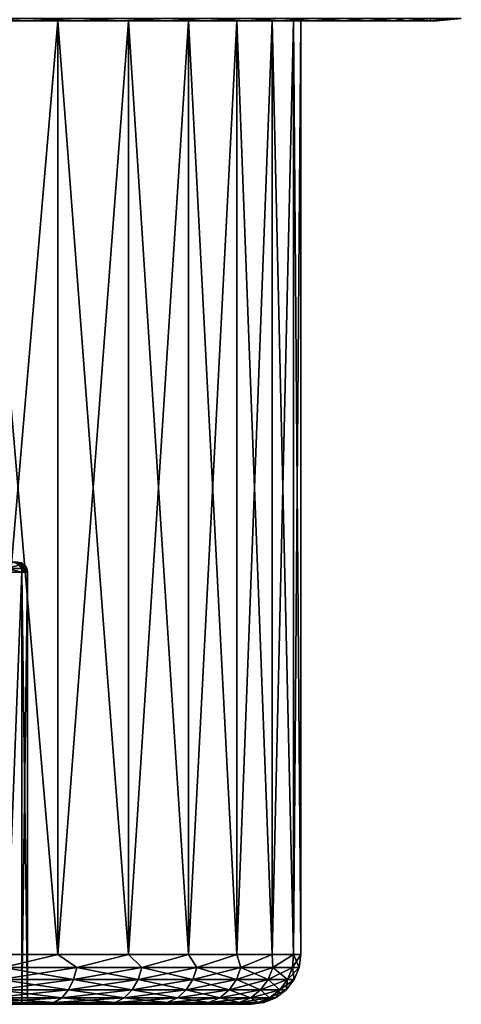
# Model space of a CAD drawing. Header units: metres. Extents: x -109 to 109, y -63 to 140.
# Tile 336 of 480: x -69 to -60, y 110 to 129. Entities that reach past the tile are written whole.
import ezdxf

# ---------------------------------------------------------------- set-up
doc = ezdxf.new("R2010")
doc.units = ezdxf.units.M
doc.layers.add('solid_502308_SW0001', color=7, linetype='CONTINUOUS')

msp = doc.modelspace()

# ---------------------------------------------------------------- linework, layer by layer
at = {"layer": 'solid_502308_SW0001'}
for points in [[(-85.015579, 129.300003, -13.246556), (-83.043312, 129.300003, -14.323803), (-67.984497, 129.300003, -13.24661)], [(-75.528427, 129.300003, -12.963641), (-85.015579, 129.300003, -13.246556), (-67.984497, 129.300003, -13.24661)], [(-67.984421, 129.300003, 13.246556), (-69.956688, 129.300003, 14.323803), (-85.015503, 129.300003, 13.24661)], [(-77.471573, 129.300003, 12.963641), (-67.984421, 129.300003, 13.246556), (-85.015503, 129.300003, 13.24661)], [(-83.043312, 129.300003, -14.323803), (-69.956779, 129.300003, -14.323844), (-67.984497, 129.300003, -13.24661)], [(-77.471573, 129.300003, 12.963641), (-75.528427, 129.300003, 12.963641), (-67.984421, 129.300003, 13.246556)], [(-75.528427, 129.300003, -12.963641), (-67.984497, 129.300003, -13.24661), (-66.185516, 129.300003, -11.899501)], [(-73.607124, 129.300003, -12.674029), (-75.528427, 129.300003, -12.963641), (-66.185516, 129.300003, -11.899501)], [(-75.528427, 129.300003, 12.963641), (-73.607124, 129.300003, 12.674029), (-67.984421, 129.300003, 13.246556)], [(-71.750557, 129.300003, -12.10134), (-73.607124, 129.300003, -12.674029), (-66.185516, 129.300003, -11.899501)], [(-73.607124, 129.300003, 12.674029), (-71.750557, 129.300003, 12.10134), (-67.984421, 129.300003, 13.246556)], [(-70.000084, 129.300003, -11.258366), (-71.750557, 129.300003, -12.10134), (-66.185516, 129.300003, -11.899501)], [(-71.750557, 129.300003, 12.10134), (-66.185448, 129.300003, 11.899437), (-67.984421, 129.300003, 13.246556)], [(-71.750557, 129.300003, 12.10134), (-70.000084, 129.300003, 11.258366), (-66.185448, 129.300003, 11.899437)], [(-71.063629, 129.342545, -15.296482), (-69.031395, 129.342545, -14.413757), (-69.956779, 129.300003, -14.323844)], [(-69.031395, 129.342545, 14.413757), (-71.063629, 129.342545, 15.296482), (-69.956688, 129.300003, 14.323803)], [(-68.394722, 129.300003, -10.163874), (-70.000008, 110.5, -11.258335), (-70.000084, 129.300003, -11.258366)], [(-70.000084, 129.300003, 11.258366), (-70.000008, 110.5, 11.258335), (-68.394638, 110.5, 10.163816)], [(-70.000084, 129.300003, 11.258366), (-68.394638, 110.5, 10.163816), (-68.394722, 129.300003, 10.163874)], [(-70.000084, 129.300003, -11.258366), (-66.185516, 129.300003, -11.899501), (-64.596573, 129.300003, -10.309952)], [(-68.394722, 129.300003, -10.163874), (-70.000084, 129.300003, -11.258366), (-64.596573, 129.300003, -10.309952)], [(-70.000084, 129.300003, 11.258366), (-64.596512, 129.300003, 10.309878), (-66.185448, 129.300003, 11.899437)], [(-70.000084, 129.300003, 11.258366), (-68.394722, 129.300003, 10.163874), (-64.596512, 129.300003, 10.309878)], [(-68.394722, 129.300003, -10.163874), (-68.394638, 110.5, -10.163816), (-70.000008, 110.5, -11.258335)], [(-69.031395, 129.342545, -14.413757), (-67.984497, 129.300003, -13.24661), (-69.956779, 129.300003, -14.323844)], [(-69.031395, 129.342545, 14.413757), (-69.956688, 129.300003, 14.323803), (-67.984421, 129.300003, 13.246556)], [(-69.031395, 129.342545, -14.413757), (-67.138283, 129.342545, -13.262532), (-67.984497, 129.300003, -13.24661)], [(-67.138283, 129.342545, 13.262532), (-69.031395, 129.342545, 14.413757), (-67.984421, 129.300003, 13.246556)], [(-66.970291, 129.300003, -8.842209), (-68.394638, 110.5, -10.163816), (-68.394722, 129.300003, -10.163874)], [(-68.394722, 129.300003, 10.163874), (-68.394638, 110.5, 10.163816), (-66.970337, 110.5, 8.842258)], [(-68.394722, 129.300003, 10.163874), (-66.970337, 110.5, 8.842258), (-66.970291, 129.300003, 8.842209)], [(-68.394722, 129.300003, -10.163874), (-64.596573, 129.300003, -10.309952), (-63.250141, 129.300003, -8.510441)], [(-66.970291, 129.300003, -8.842209), (-68.394722, 129.300003, -10.163874), (-63.250141, 129.300003, -8.510441)], [(-68.394722, 129.300003, 10.163874), (-66.970291, 129.300003, 8.842209), (-64.596512, 129.300003, 10.309878)], [(-66.970291, 129.300003, -8.842209), (-66.970337, 110.5, -8.842258), (-68.394638, 110.5, -10.163816)], [(-67.138283, 129.342545, -13.262532), (-66.185516, 129.300003, -11.899501), (-67.984497, 129.300003, -13.24661)], [(-67.138283, 129.342545, 13.262532), (-67.984421, 129.300003, 13.246556), (-66.185448, 129.300003, 11.899437)], [(-67.138283, 129.342545, -13.262532), (-65.419563, 129.342545, -11.86425), (-66.185516, 129.300003, -11.899501)], [(-65.419563, 129.342545, 11.86425), (-67.138283, 129.342545, 13.262532), (-66.185448, 129.300003, 11.899437)], [(-65.758835, 129.300003, -7.323061), (-65.758911, 110.5, -7.323178), (-66.970337, 110.5, -8.842258)], [(-65.758835, 129.300003, -7.323061), (-66.970337, 110.5, -8.842258), (-66.970291, 129.300003, -8.842209)], [(-66.970291, 129.300003, 8.842209), (-66.970337, 110.5, 8.842258), (-65.758911, 110.5, 7.323178)], [(-66.970291, 129.300003, 8.842209), (-65.758911, 110.5, 7.323178), (-65.758835, 129.300003, 7.323061)], [(-65.758835, 129.300003, -7.323061), (-66.970291, 129.300003, -8.842209), (-63.250141, 129.300003, -8.510441)], [(-66.970291, 129.300003, 8.842209), (-63.250088, 129.300003, 8.510355), (-64.596512, 129.300003, 10.309878)], [(-66.970291, 129.300003, 8.842209), (-65.758835, 129.300003, 7.323061), (-63.250088, 129.300003, 8.510355)], [(-65.419563, 129.342545, -11.86425), (-64.596573, 129.300003, -10.309952), (-66.185516, 129.300003, -11.899501)], [(-65.419563, 129.342545, 11.86425), (-66.185448, 129.300003, 11.899437), (-64.596512, 129.300003, 10.309878)], [(-64.787399, 129.300003, -5.640444), (-64.787415, 110.5, -5.640502), (-65.758911, 110.5, -7.323178)], [(-64.787399, 129.300003, -5.640444), (-65.758911, 110.5, -7.323178), (-65.758835, 129.300003, -7.323061)], [(-65.758835, 129.300003, 7.323061), (-65.758911, 110.5, 7.323178), (-64.787415, 110.5, 5.640502)], [(-65.758835, 129.300003, 7.323061), (-64.787415, 110.5, 5.640502), (-64.787399, 129.300003, 5.640444)], [(-65.758835, 129.300003, -7.323061), (-63.250141, 129.300003, -8.510441), (-62.173687, 129.300003, -6.537817)], [(-64.787399, 129.300003, -5.640444), (-65.758835, 129.300003, -7.323061), (-62.173687, 129.300003, -6.537817)], [(-65.758835, 129.300003, 7.323061), (-62.173649, 129.300003, 6.537734), (-63.250088, 129.300003, 8.510355)], [(-65.758835, 129.300003, 7.323061), (-64.787399, 129.300003, 5.640444), (-62.173649, 129.300003, 6.537734)], [(-65.419563, 129.342545, -11.86425), (-63.907253, 129.342545, -10.24496), (-64.596573, 129.300003, -10.309952)], [(-63.907253, 129.342545, 10.24496), (-65.419563, 129.342545, 11.86425), (-64.596512, 129.300003, 10.309878)], [(-64.077583, 129.300003, -3.831879), (-64.077553, 110.5, -3.831826), (-64.787415, 110.5, -5.640502)], [(-64.077583, 129.300003, -3.831879), (-64.787415, 110.5, -5.640502), (-64.787399, 129.300003, -5.640444)], [(-64.787399, 129.300003, 5.640444), (-64.787415, 110.5, 5.640502), (-64.077553, 110.5, 3.831826)], [(-64.787399, 129.300003, 5.640444), (-64.077553, 110.5, 3.831826), (-64.077583, 129.300003, 3.831879)], [(-64.787399, 129.300003, -5.640444), (-62.173687, 129.300003, -6.537817), (-61.389061, 129.300003, -4.432335)], [(-64.077583, 129.300003, -3.831879), (-64.787399, 129.300003, -5.640444), (-61.389061, 129.300003, -4.432335)], [(-64.787399, 129.300003, 5.640444), (-61.389034, 129.300003, 4.432244), (-62.173649, 129.300003, 6.537734)], [(-64.787399, 129.300003, 5.640444), (-64.077583, 129.300003, 3.831879), (-61.389034, 129.300003, 4.432244)], [(-63.907253, 129.342545, -10.24496), (-63.250141, 129.300003, -8.510441), (-64.596573, 129.300003, -10.309952)], [(-63.907253, 129.342545, 10.24496), (-64.596512, 129.300003, 10.309878), (-63.250088, 129.300003, 8.510355)], [(-63.645222, 129.300003, -1.937664), (-64.077553, 110.5, -3.831826), (-64.077583, 129.300003, -3.831879)], [(-64.077583, 129.300003, 3.831879), (-64.077553, 110.5, 3.831826), (-63.645199, 110.5, 1.937554)], [(-64.077583, 129.300003, 3.831879), (-63.645199, 110.5, 1.937554), (-63.645222, 129.300003, 1.937664)], [(-64.077583, 129.300003, -3.831879), (-61.389061, 129.300003, -4.432335), (-60.9118, 129.300003, -2.234873)], [(-63.645222, 129.300003, -1.937664), (-64.077583, 129.300003, -3.831879), (-60.9118, 129.300003, -2.234873)], [(-64.077583, 129.300003, 3.831879), (-60.911789, 129.300003, 2.234784), (-61.389034, 129.300003, 4.432244)], [(-64.077583, 129.300003, 3.831879), (-63.645222, 129.300003, 1.937664), (-60.911789, 129.300003, 2.234784)], [(-63.645222, 129.300003, -1.937664), (-63.645199, 110.5, -1.937554), (-64.077553, 110.5, -3.831826)], [(-63.907253, 129.342545, -10.24496), (-62.62952, 129.342545, -8.434826), (-63.250141, 129.300003, -8.510441)], [(-62.62952, 129.342545, 8.434826), (-63.907253, 129.342545, 10.24496), (-63.250088, 129.300003, 8.510355)], [(-63.645222, 129.300003, 1.937664), (-63.645199, 110.5, 1.937554), (-63.5, 110.5)], [(-63.645222, 129.300003, 1.937664), (-63.5, 110.5), (-63.5, 129.300003)], [(-63.645222, 129.300003, -1.937664), (-63.5, 129.300003), (-63.645199, 110.5, -1.937554)], [(-63.645222, 129.300003, -1.937664), (-60.9118, 129.300003, -2.234873), (-60.752407, 129.300003)], [(-63.645222, 129.300003, -1.937664), (-60.752407, 129.300003), (-63.5, 129.300003)], [(-63.645222, 129.300003, 1.937664), (-63.5, 129.300003), (-60.911789, 129.300003, 2.234784)], [(-63.5, 129.300003), (-63.5, 110.5), (-63.645199, 110.5, -1.937554)], [(-63.5, 129.300003), (-60.752407, 129.300003), (-60.911789, 129.300003, 2.234784)], [(-62.62952, 129.342545, -8.434826), (-62.173687, 129.300003, -6.537817), (-63.250141, 129.300003, -8.510441)], [(-62.62952, 129.342545, 8.434826), (-63.250088, 129.300003, 8.510355), (-62.173649, 129.300003, 6.537734)], [(-62.62952, 129.342545, -8.434826), (-61.610168, 129.342545, -6.467566), (-62.173687, 129.300003, -6.537817)], [(-61.610168, 129.342545, 6.467566), (-62.62952, 129.342545, 8.434826), (-62.173649, 129.300003, 6.537734)], [(-61.610168, 129.342545, -6.467566), (-61.389061, 129.300003, -4.432335), (-62.173687, 129.300003, -6.537817)], [(-61.610168, 129.342545, 6.467566), (-62.173649, 129.300003, 6.537734), (-61.389034, 129.300003, 4.432244)], [(-61.610168, 129.342545, -6.467566), (-60.868187, 129.342545, -4.379829), (-61.389061, 129.300003, -4.432335)], [(-60.868187, 129.342545, 4.379829), (-61.610168, 129.342545, 6.467566), (-61.389034, 129.300003, 4.432244)], [(-60.868187, 129.342545, -4.379829), (-60.9118, 129.300003, -2.234873), (-61.389061, 129.300003, -4.432335)], [(-60.868187, 129.342545, 4.379829), (-61.389034, 129.300003, 4.432244), (-60.911789, 129.300003, 2.234784)], [(-60.266193, 129.342545), (-60.752407, 129.300003), (-60.9118, 129.300003, -2.234873)], [(-60.417397, 129.342545, -2.210503), (-60.266193, 129.342545), (-60.9118, 129.300003, -2.234873)], [(-60.868187, 129.342545, -4.379829), (-60.417397, 129.342545, -2.210503), (-60.9118, 129.300003, -2.234873)], [(-60.417397, 129.342545, 2.210503), (-60.911789, 129.300003, 2.234784), (-60.752407, 129.300003)], [(-60.417397, 129.342545, 2.210503), (-60.868187, 129.342545, 4.379829), (-60.911789, 129.300003, 2.234784)], [(-60.417397, 129.342545, 2.210503), (-60.752407, 129.300003), (-60.266193, 129.342545)], [(-69.171577, 118.341362, 1.292199), (-69.117249, 118.27639, 1.231964), (-69.420715, 118.27639, 2.430322)], [(-69.171577, 118.341362, -1.292199), (-69.420715, 118.27639, -2.430322), (-69.117249, 118.27639, -1.231964)], [(-69.123466, 118.384773), (-69.199997, 118.400002), (-69.309738, 118.400002, -1.261003)], [(-69.235527, 118.384773, -1.280922), (-69.123466, 118.384773), (-69.309738, 118.400002, -1.261003)], [(-69.235527, 118.384773, 1.280922), (-69.199997, 118.400002), (-69.123466, 118.384773)], [(-69.235527, 118.384773, -1.280922), (-69.058525, 118.341362, 0), (-69.123466, 118.384773)], [(-69.235527, 118.384773, -1.280922), (-69.171577, 118.341362, -1.292199), (-69.058525, 118.341362, 0)], [(-69.235527, 118.384773, 1.280922), (-69.123466, 118.384773), (-69.171577, 118.341362, 1.292199)], [(-69.123466, 118.384773), (-69.058525, 118.341362, 0), (-69.171577, 118.341362, 1.292199)], [(-69.171577, 118.341362, -1.292199), (-69.015167, 118.27639), (-69.058525, 118.341362, 0)], [(-69.171577, 118.341362, -1.292199), (-69.117249, 118.27639, -1.231964), (-69.015167, 118.27639)], [(-69.171577, 118.341362, 1.292199), (-69.058525, 118.341362, 0), (-69.117249, 118.27639, 1.231964)], [(-69.058525, 118.341362, 0), (-69.015167, 118.27639), (-69.117249, 118.27639, 1.231964)], [(-69.452316, 109.5, 2.565162), (-69.452309, 118.199997, 2.565151), (-69.113945, 118.199997, 1.302361)], [(-69.113953, 109.5, 1.302408), (-69.452316, 109.5, 2.565162), (-69.113945, 118.199997, 1.302361)], [(-69.113945, 118.199997, -1.302361), (-69.452316, 109.5, -2.565162), (-69.113953, 109.5, -1.302408)], [(-69.113945, 118.199997, -1.302361), (-69.452309, 118.199997, -2.565151), (-69.452316, 109.5, -2.565162)], [(-69.420715, 118.27639, 2.430322), (-69.113945, 118.199997, 1.302361), (-69.452309, 118.199997, 2.565151)], [(-69.420715, 118.27639, -2.430322), (-69.452309, 118.199997, -2.565151), (-69.113945, 118.199997, -1.302361)], [(-69.420715, 118.27639, 2.430322), (-69.117249, 118.27639, 1.231964), (-69.113945, 118.199997, 1.302361)], [(-69.117249, 118.27639, -1.231964), (-69.420715, 118.27639, -2.430322), (-69.113945, 118.199997, -1.302361)], [(-69.117249, 118.27639, -1.231964), (-69.113945, 118.199997, -1.302361), (-69, 118.199997)], [(-69.117249, 118.27639, -1.231964), (-69, 118.199997), (-69.015167, 118.27639)], [(-69.117249, 118.27639, 1.231964), (-69.015167, 118.27639), (-69.113945, 118.199997, 1.302361)], [(-69.113953, 109.5, 1.302408), (-69.113945, 118.199997, 1.302361), (-69, 118.199997)], [(-69, 109.5), (-69.113953, 109.5, 1.302408), (-69, 118.199997)], [(-69.113945, 118.199997, -1.302361), (-69.113953, 109.5, -1.302408), (-69, 109.5)], [(-69.015167, 118.27639), (-69, 118.199997), (-69.113945, 118.199997, 1.302361)], [(-69.113945, 118.199997, -1.302361), (-69, 109.5), (-69, 118.199997)], [(-69.490089, 110.24118, -10.907631), (-70.000008, 110.5, -11.258335), (-68.394638, 110.5, -10.163816)], [(-69.490089, 110.24118, 10.907631), (-68.394638, 110.5, 10.163816), (-70.000008, 110.5, 11.258335)], [(-68.009125, 110.24118, -9.798993), (-69.490089, 110.24118, -10.907631), (-68.394638, 110.5, -10.163816)], [(-69.490089, 110.24118, 10.907631), (-68.009125, 110.24118, 9.798993), (-68.394638, 110.5, 10.163816)], [(-68.009125, 110.24118, -9.798993), (-68.394638, 110.5, -10.163816), (-66.970337, 110.5, -8.842258)], [(-68.009125, 110.24118, 9.798993), (-66.970337, 110.5, 8.842258), (-68.394638, 110.5, 10.163816)], [(-66.701004, 110.24118, -8.490875), (-68.009125, 110.24118, -9.798993), (-66.970337, 110.5, -8.842258)], [(-68.009125, 110.24118, 9.798993), (-66.701004, 110.24118, 8.490875), (-66.970337, 110.5, 8.842258)], [(-66.701004, 110.24118, -8.490875), (-66.970337, 110.5, -8.842258), (-65.758911, 110.5, -7.323178)], [(-66.701004, 110.24118, 8.490875), (-65.758911, 110.5, 7.323178), (-66.970337, 110.5, 8.842258)], [(-65.592369, 110.24118, -7.009909), (-66.701004, 110.24118, -8.490875), (-65.758911, 110.5, -7.323178)], [(-66.701004, 110.24118, 8.490875), (-65.592369, 110.24118, 7.009909), (-65.758911, 110.5, 7.323178)], [(-65.592369, 110.24118, -7.009909), (-65.758911, 110.5, -7.323178), (-64.787415, 110.5, -5.640502)], [(-65.592369, 110.24118, 7.009909), (-64.787415, 110.5, 5.640502), (-65.758911, 110.5, 7.323178)], [(-64.70578, 110.24118, -5.38624), (-65.592369, 110.24118, -7.009909), (-64.787415, 110.5, -5.640502)], [(-65.592369, 110.24118, 7.009909), (-64.70578, 110.24118, 5.38624), (-64.787415, 110.5, 5.640502)], [(-64.70578, 110.24118, -5.38624), (-64.787415, 110.5, -5.640502), (-64.077553, 110.5, -3.831826)], [(-64.70578, 110.24118, 5.38624), (-64.077553, 110.5, 3.831826), (-64.787415, 110.5, 5.640502)], [(-64.059288, 110.24118, -3.652923), (-64.70578, 110.24118, -5.38624), (-64.077553, 110.5, -3.831826)], [(-64.70578, 110.24118, 5.38624), (-64.059288, 110.24118, 3.652923), (-64.077553, 110.5, 3.831826)], [(-64.059288, 110.24118, -3.652923), (-64.077553, 110.5, -3.831826), (-63.645199, 110.5, -1.937554)], [(-64.059288, 110.24118, 3.652923), (-63.645199, 110.5, 1.937554), (-64.077553, 110.5, 3.831826)], [(-63.66605, 110.24118, -1.845244), (-64.059288, 110.24118, -3.652923), (-63.645199, 110.5, -1.937554)], [(-64.059288, 110.24118, 3.652923), (-63.66605, 110.24118, 1.845244), (-63.645199, 110.5, 1.937554)], [(-63.66605, 110.24118, -1.845244), (-63.645199, 110.5, -1.937554), (-63.5, 110.5)], [(-63.534073, 110.24118), (-63.66605, 110.24118, -1.845244), (-63.5, 110.5)], [(-63.66605, 110.24118, 1.845244), (-63.534073, 110.24118), (-63.645199, 110.5, 1.937554)], [(-63.645199, 110.5, 1.937554), (-63.534073, 110.24118), (-63.5, 110.5)], [(-69.544174, 109.999771, -10.82348), (-69.490089, 110.24118, -10.907631), (-68.009125, 110.24118, -9.798993)], [(-68.074631, 109.999771, -9.723394), (-69.544174, 109.999771, -10.82348), (-68.009125, 110.24118, -9.798993)], [(-69.544174, 109.999771, 10.82348), (-68.074631, 109.999771, 9.723394), (-69.490089, 110.24118, 10.907631)], [(-68.074631, 109.999771, 9.723394), (-68.009125, 110.24118, 9.798993), (-69.490089, 110.24118, 10.907631)], [(-68.074631, 109.999771, -9.723394), (-68.009125, 110.24118, -9.798993), (-66.701004, 110.24118, -8.490875)], [(-66.776604, 109.999771, -8.425369), (-68.074631, 109.999771, -9.723394), (-66.701004, 110.24118, -8.490875)], [(-68.074631, 109.999771, 9.723394), (-66.776604, 109.999771, 8.425369), (-68.009125, 110.24118, 9.798993)], [(-66.776604, 109.999771, 8.425369), (-66.701004, 110.24118, 8.490875), (-68.009125, 110.24118, 9.798993)], [(-66.776604, 109.999771, -8.425369), (-66.701004, 110.24118, -8.490875), (-65.592369, 110.24118, -7.009909)], [(-65.676521, 109.999771, -6.955828), (-66.776604, 109.999771, -8.425369), (-65.592369, 110.24118, -7.009909)], [(-66.776604, 109.999771, 8.425369), (-65.676521, 109.999771, 6.955828), (-66.701004, 110.24118, 8.490875)], [(-65.676521, 109.999771, 6.955828), (-65.592369, 110.24118, 7.009909), (-66.701004, 110.24118, 8.490875)], [(-65.676521, 109.999771, -6.955828), (-65.592369, 110.24118, -7.009909), (-64.70578, 110.24118, -5.38624)], [(-64.796768, 109.999771, -5.344686), (-65.676521, 109.999771, -6.955828), (-64.70578, 110.24118, -5.38624)], [(-65.676521, 109.999771, 6.955828), (-64.796768, 109.999771, 5.344686), (-65.592369, 110.24118, 7.009909)], [(-64.796768, 109.999771, 5.344686), (-64.70578, 110.24118, 5.38624), (-65.592369, 110.24118, 7.009909)], [(-64.796768, 109.999771, -5.344686), (-64.70578, 110.24118, -5.38624), (-64.059288, 110.24118, -3.652923)], [(-64.155266, 109.999771, -3.624741), (-64.796768, 109.999771, -5.344686), (-64.059288, 110.24118, -3.652923)], [(-64.796768, 109.999771, 5.344686), (-64.155266, 109.999771, 3.624741), (-64.70578, 110.24118, 5.38624)], [(-64.155266, 109.999771, 3.624741), (-64.059288, 110.24118, 3.652923), (-64.70578, 110.24118, 5.38624)], [(-64.155266, 109.999771, -3.624741), (-64.059288, 110.24118, -3.652923), (-63.66605, 110.24118, -1.845244)], [(-63.76506, 109.999771, -1.831008), (-64.155266, 109.999771, -3.624741), (-63.66605, 110.24118, -1.845244)], [(-64.155266, 109.999771, 3.624741), (-63.76506, 109.999771, 1.831008), (-64.059288, 110.24118, 3.652923)], [(-63.76506, 109.999771, 1.831008), (-63.66605, 110.24118, 1.845244), (-64.059288, 110.24118, 3.652923)], [(-63.76506, 109.999771, -1.831008), (-63.66605, 110.24118, -1.845244), (-63.534073, 110.24118)], [(-63.634106, 109.999771, 0), (-63.76506, 109.999771, -1.831008), (-63.534073, 110.24118)], [(-63.76506, 109.999771, 1.831008), (-63.634106, 109.999771, 0), (-63.66605, 110.24118, 1.845244)], [(-63.66605, 110.24118, 1.845244), (-63.634106, 109.999771, 0), (-63.534073, 110.24118)], [(-69.630219, 109.792526, -10.689587), (-69.544174, 109.999771, -10.82348), (-68.074631, 109.999771, -9.723394)], [(-68.178856, 109.792526, -9.60311), (-69.630219, 109.792526, -10.689587), (-68.074631, 109.999771, -9.723394)], [(-69.630219, 109.792526, 10.689587), (-68.178856, 109.792526, 9.60311), (-69.544174, 109.999771, 10.82348)], [(-68.178856, 109.792526, 9.60311), (-68.074631, 109.999771, 9.723394), (-69.544174, 109.999771, 10.82348)], [(-68.178856, 109.792526, -9.60311), (-68.074631, 109.999771, -9.723394), (-66.776604, 109.999771, -8.425369)], [(-66.896889, 109.792526, -8.321143), (-68.178856, 109.792526, -9.60311), (-66.776604, 109.999771, -8.425369)], [(-68.178856, 109.792526, 9.60311), (-66.896889, 109.792526, 8.321143), (-68.074631, 109.999771, 9.723394)], [(-66.896889, 109.792526, 8.321143), (-66.776604, 109.999771, 8.425369), (-68.074631, 109.999771, 9.723394)], [(-66.896889, 109.792526, -8.321143), (-66.776604, 109.999771, -8.425369), (-65.676521, 109.999771, -6.955828)], [(-65.81041, 109.792526, -6.869781), (-66.896889, 109.792526, -8.321143), (-65.676521, 109.999771, -6.955828)], [(-66.896889, 109.792526, 8.321143), (-65.81041, 109.792526, 6.869781), (-66.776604, 109.999771, 8.425369)], [(-65.81041, 109.792526, 6.869781), (-65.676521, 109.999771, 6.955828), (-66.776604, 109.999771, 8.425369)], [(-65.81041, 109.792526, -6.869781), (-65.676521, 109.999771, -6.955828), (-64.796768, 109.999771, -5.344686)], [(-64.941544, 109.792526, -5.278569), (-65.81041, 109.792526, -6.869781), (-64.796768, 109.999771, -5.344686)], [(-65.81041, 109.792526, 6.869781), (-64.941544, 109.792526, 5.278569), (-65.676521, 109.999771, 6.955828)], [(-64.941544, 109.792526, 5.278569), (-64.796768, 109.999771, 5.344686), (-65.676521, 109.999771, 6.955828)], [(-64.941544, 109.792526, -5.278569), (-64.796768, 109.999771, -5.344686), (-64.155266, 109.999771, -3.624741)], [(-64.307976, 109.792526, -3.579901), (-64.941544, 109.792526, -5.278569), (-64.155266, 109.999771, -3.624741)], [(-64.941544, 109.792526, 5.278569), (-64.307976, 109.792526, 3.579901), (-64.796768, 109.999771, 5.344686)], [(-64.307976, 109.792526, 3.579901), (-64.155266, 109.999771, 3.624741), (-64.796768, 109.999771, 5.344686)], [(-64.307976, 109.792526, -3.579901), (-64.155266, 109.999771, -3.624741), (-63.76506, 109.999771, -1.831008)], [(-63.9226, 109.792526, -1.808357), (-64.307976, 109.792526, -3.579901), (-63.76506, 109.999771, -1.831008)], [(-64.307976, 109.792526, 3.579901), (-63.9226, 109.792526, 1.808357), (-64.155266, 109.999771, 3.624741)], [(-63.9226, 109.792526, 1.808357), (-63.76506, 109.999771, 1.831008), (-64.155266, 109.999771, 3.624741)], [(-63.9226, 109.792526, -1.808357), (-63.76506, 109.999771, -1.831008), (-63.634106, 109.999771, 0)], [(-63.793262, 109.792526, 0), (-63.9226, 109.792526, -1.808357), (-63.634106, 109.999771, 0)], [(-63.9226, 109.792526, 1.808357), (-63.793262, 109.792526, 0), (-63.76506, 109.999771, 1.831008)], [(-63.76506, 109.999771, 1.831008), (-63.793262, 109.792526, 0), (-63.634106, 109.999771, 0)], [(-69.872932, 109.533806, -10.311924), (-69.742355, 109.633583, -10.515097), (-68.31469, 109.633583, -9.446356)], [(-68.472847, 109.533806, -9.263833), (-69.872932, 109.533806, -10.311924), (-68.31469, 109.633583, -9.446356)], [(-69.872932, 109.533806, 10.311924), (-68.472847, 109.533806, 9.263833), (-69.742355, 109.633583, 10.515097)], [(-69.742355, 109.633583, -10.515097), (-69.630219, 109.792526, -10.689587), (-68.178856, 109.792526, -9.60311)], [(-68.31469, 109.633583, -9.446356), (-69.742355, 109.633583, -10.515097), (-68.178856, 109.792526, -9.60311)], [(-69.742355, 109.633583, 10.515097), (-68.31469, 109.633583, 9.446356), (-69.630219, 109.792526, 10.689587)], [(-68.472847, 109.533806, 9.263833), (-68.31469, 109.633583, 9.446356), (-69.742355, 109.633583, 10.515097)], [(-68.31469, 109.633583, 9.446356), (-68.178856, 109.792526, 9.60311), (-69.630219, 109.792526, 10.689587)], [(-68.472847, 109.533806, -9.263833), (-68.31469, 109.633583, -9.446356), (-67.053642, 109.633583, -8.185313)], [(-67.236168, 109.533806, -8.027157), (-68.472847, 109.533806, -9.263833), (-67.053642, 109.633583, -8.185313)], [(-68.472847, 109.533806, 9.263833), (-67.236168, 109.533806, 8.027157), (-68.31469, 109.633583, 9.446356)], [(-68.31469, 109.633583, -9.446356), (-68.178856, 109.792526, -9.60311), (-66.896889, 109.792526, -8.321143)], [(-67.053642, 109.633583, -8.185313), (-68.31469, 109.633583, -9.446356), (-66.896889, 109.792526, -8.321143)], [(-68.31469, 109.633583, 9.446356), (-67.053642, 109.633583, 8.185313), (-68.178856, 109.792526, 9.60311)], [(-67.236168, 109.533806, 8.027157), (-67.053642, 109.633583, 8.185313), (-68.31469, 109.633583, 9.446356)], [(-67.053642, 109.633583, 8.185313), (-66.896889, 109.792526, 8.321143), (-68.178856, 109.792526, 9.60311)], [(-67.236168, 109.533806, -8.027157), (-67.053642, 109.633583, -8.185313), (-65.984901, 109.633583, -6.757642)], [(-66.18808, 109.533806, -6.627071), (-67.236168, 109.533806, -8.027157), (-65.984901, 109.633583, -6.757642)], [(-67.236168, 109.533806, 8.027157), (-66.18808, 109.533806, 6.627071), (-67.053642, 109.633583, 8.185313)], [(-67.053642, 109.633583, -8.185313), (-66.896889, 109.792526, -8.321143), (-65.81041, 109.792526, -6.869781)], [(-65.984901, 109.633583, -6.757642), (-67.053642, 109.633583, -8.185313), (-65.81041, 109.792526, -6.869781)], [(-67.053642, 109.633583, 8.185313), (-65.984901, 109.633583, 6.757642), (-66.896889, 109.792526, 8.321143)], [(-66.18808, 109.533806, 6.627071), (-65.984901, 109.633583, 6.757642), (-67.053642, 109.633583, 8.185313)], [(-65.984901, 109.633583, 6.757642), (-65.81041, 109.792526, 6.869781), (-66.896889, 109.792526, 8.321143)], [(-66.18808, 109.533806, -6.627071), (-65.984901, 109.633583, -6.757642), (-65.130219, 109.633583, -5.192405)], [(-65.349907, 109.533806, -5.092077), (-66.18808, 109.533806, -6.627071), (-65.130219, 109.633583, -5.192405)], [(-66.18808, 109.533806, 6.627071), (-65.349907, 109.533806, 5.092077), (-65.984901, 109.633583, 6.757642)], [(-65.984901, 109.633583, -6.757642), (-65.81041, 109.792526, -6.869781), (-64.941544, 109.792526, -5.278569)], [(-65.130219, 109.633583, -5.192405), (-65.984901, 109.633583, -6.757642), (-64.941544, 109.792526, -5.278569)], [(-65.984901, 109.633583, 6.757642), (-65.130219, 109.633583, 5.192405), (-65.81041, 109.792526, 6.869781)], [(-65.349907, 109.533806, 5.092077), (-65.130219, 109.633583, 5.192405), (-65.984901, 109.633583, 6.757642)], [(-65.130219, 109.633583, 5.192405), (-64.941544, 109.792526, 5.278569), (-65.81041, 109.792526, 6.869781)], [(-65.349907, 109.533806, -5.092077), (-65.130219, 109.633583, -5.192405), (-64.506989, 109.633583, -3.521465)], [(-64.738716, 109.533806, -3.453424), (-65.349907, 109.533806, -5.092077), (-64.506989, 109.633583, -3.521465)], [(-65.349907, 109.533806, 5.092077), (-64.738716, 109.533806, 3.453424), (-65.130219, 109.633583, 5.192405)], [(-65.130219, 109.633583, -5.192405), (-64.941544, 109.792526, -5.278569), (-64.307976, 109.792526, -3.579901)], [(-64.506989, 109.633583, -3.521465), (-65.130219, 109.633583, -5.192405), (-64.307976, 109.792526, -3.579901)], [(-65.130219, 109.633583, 5.192405), (-64.506989, 109.633583, 3.521465), (-64.941544, 109.792526, 5.278569)], [(-64.738716, 109.533806, 3.453424), (-64.506989, 109.633583, 3.521465), (-65.130219, 109.633583, 5.192405)], [(-64.506989, 109.633583, 3.521465), (-64.307976, 109.792526, 3.579901), (-64.941544, 109.792526, 5.278569)], [(-64.738716, 109.533806, -3.453424), (-64.506989, 109.633583, -3.521465), (-64.127907, 109.633583, -1.778839)], [(-64.366959, 109.533806, -1.744468), (-64.738716, 109.533806, -3.453424), (-64.127907, 109.633583, -1.778839)], [(-64.738716, 109.533806, 3.453424), (-64.366959, 109.533806, 1.744468), (-64.506989, 109.633583, 3.521465)], [(-64.506989, 109.633583, -3.521465), (-64.307976, 109.792526, -3.579901), (-63.9226, 109.792526, -1.808357)], [(-64.127907, 109.633583, -1.778839), (-64.506989, 109.633583, -3.521465), (-63.9226, 109.792526, -1.808357)], [(-64.506989, 109.633583, 3.521465), (-64.127907, 109.633583, 1.778839), (-64.307976, 109.792526, 3.579901)], [(-64.366959, 109.533806, 1.744468), (-64.127907, 109.633583, 1.778839), (-64.506989, 109.633583, 3.521465)], [(-64.366959, 109.533806, -1.744468), (-64.127907, 109.633583, -1.778839), (-64.000679, 109.633583, 0)], [(-64.242195, 109.533806), (-64.366959, 109.533806, -1.744468), (-64.000679, 109.633583, 0)], [(-64.366959, 109.533806, 1.744468), (-64.242195, 109.533806), (-64.127907, 109.633583, 1.778839)], [(-64.127907, 109.633583, 1.778839), (-63.9226, 109.792526, 1.808357), (-64.307976, 109.792526, 3.579901)], [(-64.127907, 109.633583, 1.778839), (-64.242195, 109.533806), (-64.000679, 109.633583, 0)], [(-64.127907, 109.633583, -1.778839), (-63.9226, 109.792526, -1.808357), (-63.793262, 109.792526, 0)], [(-64.000679, 109.633583, 0), (-64.127907, 109.633583, -1.778839), (-63.793262, 109.792526, 0)], [(-64.127907, 109.633583, 1.778839), (-64.000679, 109.633583, 0), (-63.9226, 109.792526, 1.808357)], [(-63.9226, 109.792526, 1.808357), (-64.000679, 109.633583, 0), (-63.793262, 109.792526, 0)], [(-85.627144, 109.5, -7.790695), (-84.987587, 109.5, -8.48296), (-67.372864, 109.5, -7.790705)], [(-76.5, 109.5, -7.499972), (-85.627144, 109.5, -7.790695), (-67.372864, 109.5, -7.790705)], [(-67.372856, 109.5, 7.790695), (-85.627136, 109.5, 7.790705), (-76.5, 109.5, 7.499972)], [(-68.012413, 109.5, 8.48296), (-84.987579, 109.5, 8.482968), (-85.627136, 109.5, 7.790705)], [(-67.372856, 109.5, 7.790695), (-68.012413, 109.5, 8.48296), (-85.627136, 109.5, 7.790705)], [(-84.987587, 109.5, -8.48296), (-68.012421, 109.5, -8.482968), (-67.372864, 109.5, -7.790705)], [(-84.987587, 109.5, -8.48296), (-84.295624, 109.5, -9.122943), (-68.012421, 109.5, -8.482968)], [(-68.704376, 109.5, 9.122943), (-84.295616, 109.5, 9.122952), (-84.987579, 109.5, 8.482968)], [(-68.012413, 109.5, 8.48296), (-68.704376, 109.5, 9.122943), (-84.987579, 109.5, 8.482968)], [(-84.295624, 109.5, -9.122943), (-68.704384, 109.5, -9.122952), (-68.012421, 109.5, -8.482968)], [(-84.295624, 109.5, -9.122943), (-83.555527, 109.5, -9.706675), (-68.704384, 109.5, -9.122952)], [(-68.704376, 109.5, 9.122943), (-69.444473, 109.5, 9.706675), (-84.295616, 109.5, 9.122952)], [(-83.555527, 109.5, -9.706675), (-69.444489, 109.5, -9.706682), (-68.704384, 109.5, -9.122952)], [(-67.372856, 109.5, 7.790695), (-76.5, 109.5, 7.499972), (-75.1978, 109.5, 7.386064)], [(-76.5, 109.5, -7.499972), (-67.372864, 109.5, -7.790705), (-66.789581, 109.5, -7.050355)], [(-75.1978, 109.5, -7.386064), (-76.5, 109.5, -7.499972), (-66.789581, 109.5, -7.050355)], [(-66.789574, 109.5, 7.050344), (-75.1978, 109.5, 7.386064), (-73.935074, 109.5, 7.047767)], [(-66.789574, 109.5, 7.050344), (-67.372856, 109.5, 7.790695), (-75.1978, 109.5, 7.386064)], [(-73.935074, 109.5, -7.047767), (-75.1978, 109.5, -7.386064), (-66.789581, 109.5, -7.050355)], [(-66.789574, 109.5, 7.050344), (-73.935074, 109.5, 7.047767), (-72.75013, 109.5, 6.495264)], [(-73.935074, 109.5, -7.047767), (-66.789581, 109.5, -7.050355), (-66.266159, 109.5, -6.266428)], [(-72.75013, 109.5, -6.495264), (-73.935074, 109.5, -7.047767), (-66.266159, 109.5, -6.266428)], [(-66.266151, 109.5, 6.266416), (-72.75013, 109.5, 6.495264), (-71.679092, 109.5, 5.745335)], [(-66.266151, 109.5, 6.266416), (-66.789574, 109.5, 7.050344), (-72.75013, 109.5, 6.495264)], [(-71.679092, 109.5, -5.745335), (-72.75013, 109.5, -6.495264), (-66.266159, 109.5, -6.266428)], [(-65.805923, 109.5, 5.443933), (-71.679092, 109.5, 5.745335), (-70.754639, 109.5, 4.820867)], [(-65.805923, 109.5, 5.443933), (-66.266151, 109.5, 6.266416), (-71.679092, 109.5, 5.745335)], [(-71.679092, 109.5, -5.745335), (-66.266159, 109.5, -6.266428), (-65.805931, 109.5, -5.443944)], [(-70.754639, 109.5, -4.820867), (-71.679092, 109.5, -5.745335), (-65.805931, 109.5, -5.443944)], [(-65.411766, 109.5, 4.58813), (-70.754639, 109.5, 4.820867), (-70.004799, 109.5, 3.749967)], [(-65.411766, 109.5, 4.58813), (-65.805923, 109.5, 5.443933), (-70.754639, 109.5, 4.820867)], [(-70.754639, 109.5, -4.820867), (-65.805931, 109.5, -5.443944), (-65.411774, 109.5, -4.58814)], [(-70.004799, 109.5, -3.749967), (-70.754639, 109.5, -4.820867), (-65.411774, 109.5, -4.58814)], [(-65.085938, 109.5, 3.703892), (-70.004799, 109.5, 3.749967), (-69.452316, 109.5, 2.565162)], [(-65.085938, 109.5, 3.703892), (-65.411766, 109.5, 4.58813), (-70.004799, 109.5, 3.749967)], [(-70.004799, 109.5, -3.749967), (-65.085945, 109.5, -3.703904), (-64.83033, 109.5, -2.796156)], [(-69.452316, 109.5, -2.565162), (-70.004799, 109.5, -3.749967), (-64.83033, 109.5, -2.796156)], [(-70.004799, 109.5, -3.749967), (-65.411774, 109.5, -4.58814), (-65.085945, 109.5, -3.703904)], [(-69.872932, 109.533806, 10.311924), (-69.444473, 109.5, 9.706675), (-68.704376, 109.5, 9.122943)], [(-69.872932, 109.533806, 10.311924), (-68.704376, 109.5, 9.122943), (-68.472847, 109.533806, 9.263833)], [(-68.472847, 109.533806, -9.263833), (-69.444489, 109.5, -9.706682), (-69.872932, 109.533806, -10.311924)], [(-64.646782, 109.5, 1.871172), (-69.452316, 109.5, 2.565162), (-69.113953, 109.5, 1.302408)], [(-64.83033, 109.5, 2.796143), (-65.085938, 109.5, 3.703892), (-69.452316, 109.5, 2.565162)], [(-64.646782, 109.5, 1.871172), (-64.83033, 109.5, 2.796143), (-69.452316, 109.5, 2.565162)], [(-69.452316, 109.5, -2.565162), (-64.83033, 109.5, -2.796156), (-64.64679, 109.5, -1.871185)], [(-69.113953, 109.5, -1.302408), (-69.452316, 109.5, -2.565162), (-64.64679, 109.5, -1.871185)], [(-68.472847, 109.533806, -9.263833), (-68.704384, 109.5, -9.122952), (-69.444489, 109.5, -9.706682)], [(-64.536591, 109.5, 0.936607), (-69.113953, 109.5, 1.302408), (-69, 109.5)], [(-64.536591, 109.5, 0.936607), (-64.646782, 109.5, 1.871172), (-69.113953, 109.5, 1.302408)], [(-69.113953, 109.5, -1.302408), (-64.5, 109.5), (-69, 109.5)], [(-69.113953, 109.5, -1.302408), (-64.536598, 109.5, -0.936616), (-64.5, 109.5)], [(-69.113953, 109.5, -1.302408), (-64.64679, 109.5, -1.871185), (-64.536598, 109.5, -0.936616)], [(-64.5, 109.5), (-64.536591, 109.5, 0.936607), (-69, 109.5)], [(-68.472847, 109.533806, -9.263833), (-68.012421, 109.5, -8.482968), (-68.704384, 109.5, -9.122952)], [(-68.472847, 109.533806, 9.263833), (-68.704376, 109.5, 9.122943), (-68.012413, 109.5, 8.48296)], [(-68.472847, 109.533806, 9.263833), (-68.012413, 109.5, 8.48296), (-67.236168, 109.533806, 8.027157)], [(-67.236168, 109.533806, -8.027157), (-68.012421, 109.5, -8.482968), (-68.472847, 109.533806, -9.263833)], [(-67.236168, 109.533806, -8.027157), (-67.372864, 109.5, -7.790705), (-68.012421, 109.5, -8.482968)], [(-67.236168, 109.533806, 8.027157), (-68.012413, 109.5, 8.48296), (-67.372856, 109.5, 7.790695)], [(-66.18808, 109.533806, -6.627071), (-66.789581, 109.5, -7.050355), (-67.372864, 109.5, -7.790705)], [(-66.18808, 109.533806, -6.627071), (-67.372864, 109.5, -7.790705), (-67.236168, 109.533806, -8.027157)], [(-67.236168, 109.533806, 8.027157), (-67.372856, 109.5, 7.790695), (-66.789574, 109.5, 7.050344)], [(-67.236168, 109.533806, 8.027157), (-66.789574, 109.5, 7.050344), (-66.18808, 109.533806, 6.627071)], [(-66.18808, 109.533806, -6.627071), (-66.266159, 109.5, -6.266428), (-66.789581, 109.5, -7.050355)], [(-66.18808, 109.533806, 6.627071), (-66.789574, 109.5, 7.050344), (-66.266151, 109.5, 6.266416)], [(-65.349907, 109.533806, -5.092077), (-65.805931, 109.5, -5.443944), (-66.266159, 109.5, -6.266428)], [(-65.349907, 109.533806, -5.092077), (-66.266159, 109.5, -6.266428), (-66.18808, 109.533806, -6.627071)], [(-66.18808, 109.533806, 6.627071), (-66.266151, 109.5, 6.266416), (-65.805923, 109.5, 5.443933)], [(-66.18808, 109.533806, 6.627071), (-65.805923, 109.5, 5.443933), (-65.349907, 109.533806, 5.092077)], [(-65.349907, 109.533806, -5.092077), (-65.411774, 109.5, -4.58814), (-65.805931, 109.5, -5.443944)], [(-65.349907, 109.533806, 5.092077), (-65.805923, 109.5, 5.443933), (-65.411766, 109.5, 4.58813)], [(-64.738716, 109.533806, -3.453424), (-65.085945, 109.5, -3.703904), (-65.411774, 109.5, -4.58814)], [(-64.738716, 109.533806, -3.453424), (-65.411774, 109.5, -4.58814), (-65.349907, 109.533806, -5.092077)], [(-65.349907, 109.533806, 5.092077), (-65.411766, 109.5, 4.58813), (-65.085938, 109.5, 3.703892)], [(-65.349907, 109.533806, 5.092077), (-65.085938, 109.5, 3.703892), (-64.738716, 109.533806, 3.453424)], [(-64.738716, 109.533806, -3.453424), (-64.83033, 109.5, -2.796156), (-65.085945, 109.5, -3.703904)], [(-64.738716, 109.533806, 3.453424), (-65.085938, 109.5, 3.703892), (-64.83033, 109.5, 2.796143)], [(-64.738716, 109.533806, 3.453424), (-64.83033, 109.5, 2.796143), (-64.646782, 109.5, 1.871172)], [(-64.366959, 109.533806, -1.744468), (-64.64679, 109.5, -1.871185), (-64.83033, 109.5, -2.796156)], [(-64.366959, 109.533806, -1.744468), (-64.83033, 109.5, -2.796156), (-64.738716, 109.533806, -3.453424)], [(-64.738716, 109.533806, 3.453424), (-64.646782, 109.5, 1.871172), (-64.366959, 109.533806, 1.744468)], [(-64.366959, 109.533806, -1.744468), (-64.536598, 109.5, -0.936616), (-64.64679, 109.5, -1.871185)], [(-64.366959, 109.533806, 1.744468), (-64.646782, 109.5, 1.871172), (-64.536591, 109.5, 0.936607)], [(-64.242195, 109.533806), (-64.5, 109.5), (-64.536598, 109.5, -0.936616)], [(-64.242195, 109.533806), (-64.536598, 109.5, -0.936616), (-64.366959, 109.533806, -1.744468)], [(-64.366959, 109.533806, 1.744468), (-64.536591, 109.5, 0.936607), (-64.5, 109.5)], [(-64.366959, 109.533806, 1.744468), (-64.5, 109.5), (-64.242195, 109.533806)]]:
    msp.add_3dface(points, dxfattribs=at)

doc.saveas('drawing.dxf')
